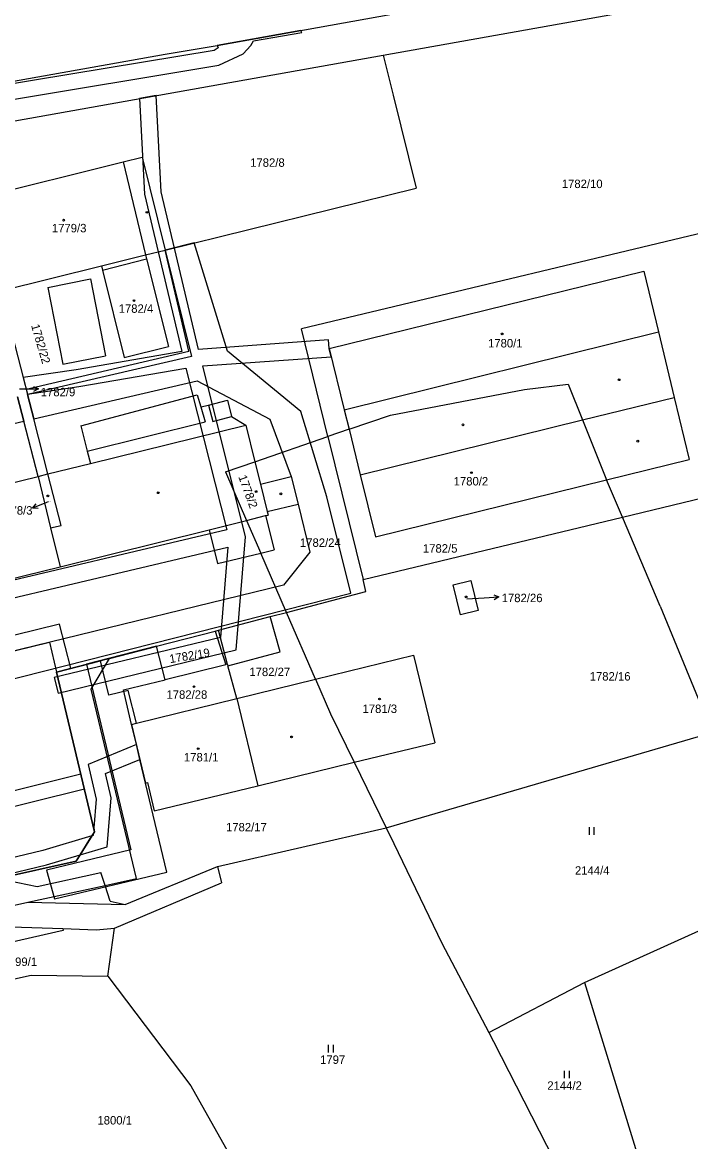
# Model space of a CAD drawing. Extents: x -785744 to -782822, y -1067550 to -1063910.
# Drawn here: x -783995.4 to -783860.9, y -1064709 to -1064483.7 of the extents above; entities that cross this region are included whole.
import ezdxf

# ---------------------------------------------------------------- set-up
doc = ezdxf.new("R2010")
doc.units = 0
for name, color, linetype in [('Hranice parcel', 7, 'Continuous'), ('Parcelní čísla', 7, 'Continuous'), ('Pop_ČP_popisy', 7, 'Continuous'), ('Vnitřní kresba', 7, 'Continuous'), ('Věcná břemena k části', 7, 'Continuous'), ('Značky budov', 7, 'Continuous'), ('Značky kultur', 7, 'Continuous')]:
    doc.layers.add(name, color=color, linetype=linetype)

msp = doc.modelspace()

# ---------------------------------------------------------------- linework, layer by layer
at = {"layer": 'Hranice parcel'}
for p, q in [((-783867.02, -1064601.22), (-783874.64, -1064583.29)), ((-783908.68, -1064596.94), (-783905.18, -1064596.08)), ((-783907.2, -1064602.96), (-783908.68, -1064596.94)), ((-783905.18, -1064596.08), (-783903.7, -1064602.07)), ((-783903.7, -1064602.07), (-783907.2, -1064602.96)), ((-783955.95, -1064606.09), (-783945.51, -1064603.34)), ((-783945.51, -1064603.34), (-783942.24, -1064602.48)), ((-783943.55, -1064610.4), (-783945.51, -1064603.34)), ((-783968.43, -1064609.31), (-783956.6, -1064606.26)), ((-783956.6, -1064606.26), (-783955.95, -1064606.09)), ((-783977.87, -1064611.75), (-783969.54, -1064609.6)), ((-783969.54, -1064609.6), (-783968.43, -1064609.31)), ((-783954.04, -1064613.25), (-783943.55, -1064610.4)), ((-783988.53, -1064614.49), (-783979.69, -1064612.21)), ((-783979.69, -1064612.21), (-783979.06, -1064612.05)), ((-783978, -1064619.12), (-783979.69, -1064612.21)), ((-783952.23, -1064619.83), (-783954.04, -1064613.25)), ((-783980.86, -1064646.62), (-783988.53, -1064614.49)), ((-783974.14, -1064618.21), (-783978, -1064619.12)), ((-783972.44, -1064624.78), (-783974.14, -1064618.21)), ((-783972.44, -1064624.78), (-783952.23, -1064619.83)), ((-783973.41, -1064625.02), (-783972.44, -1064624.78)), ((-783984.58, -1064652.56), (-783980.86, -1064646.62)), ((-784000.29, -1064656.02), (-783984.58, -1064652.56)), ((-783987.16, -1064666.48), (-784026.72, -1064675.47)), ((-783997.67, -1064665.74), (-783987.25, -1064666.14)), ((-783987.25, -1064666.14), (-783987.16, -1064666.48)), ((-783987.25, -1064666.14), (-783980.58, -1064666.39))]:
    msp.add_line(p, q, dxfattribs=at)
for points in [[(-783922.76, -1064490.31), (-783860.63, -1064479.26)], [(-783956.22, -1064488.38), (-783921.06, -1064482.08)], [(-783966.66, -1064490.09), (-783956.22, -1064488.38)], [(-784007.49, -1064505.39), (-783922.76, -1064490.31)], [(-784004.05, -1064496.75), (-783966.66, -1064490.09)], [(-783922.76, -1064490.31), (-783920.77, -1064498.4)], [(-783920.77, -1064498.4), (-783916.17, -1064517.06)], [(-784004.21, -1064519.02), (-783975.09, -1064511.82)], [(-783975.09, -1064511.82), (-783971.27, -1064510.88)], [(-783971.27, -1064510.88), (-783966.67, -1064529.55)], [(-783966.67, -1064529.55), (-783916.17, -1064517.06)], [(-783847.24, -1064523.4), (-783939.25, -1064545.39)], [(-783970.59, -1064530.52), (-783966.67, -1064529.55)], [(-783961.9, -1064549.91), (-783966.67, -1064529.55)], [(-783979.49, -1064532.72), (-783970.59, -1064530.52)], [(-783970.59, -1064530.52), (-783970.39, -1064531.34)], [(-783970.39, -1064531.34), (-783966.02, -1064548.99)], [(-783999.71, -1064537.73), (-783979.49, -1064532.72)], [(-783979.49, -1064532.72), (-783979.28, -1064533.58)], [(-783979.28, -1064533.58), (-783974.92, -1064551.2)], [(-783933.67, -1064549.35), (-783870.34, -1064533.79)], [(-783870.34, -1064533.79), (-783867.4, -1064545.98)], [(-783999.71, -1064537.73), (-783994.63, -1064557.57)], [(-783933.9, -1064567.09), (-783939.25, -1064545.39)], [(-783867.4, -1064545.98), (-783864.22, -1064559.2)], [(-783994.63, -1064557.57), (-783961.9, -1064549.91)], [(-783974.92, -1064551.2), (-783966.02, -1064548.99)], [(-783933.67, -1064549.35), (-783930.62, -1064561.71)], [(-783894.37, -1064557.64), (-783885.59, -1064556.51)], [(-783885.59, -1064556.51), (-783882.68, -1064563.74)], [(-783996.37, -1064559.12), (-783995.12, -1064564)], [(-783994.63, -1064557.57), (-783994.35, -1064558.65)], [(-783993.1, -1064563.53), (-783994.35, -1064558.65)], [(-783983.64, -1064564.91), (-783960.2, -1064558.7)], [(-783960.2, -1064558.7), (-783959.49, -1064561.13)], [(-783921.33, -1064562.76), (-783894.37, -1064557.64)], [(-783864.22, -1064559.2), (-783861.22, -1064571.7)], [(-783959.49, -1064561.13), (-783957.94, -1064560.74)], [(-783957.94, -1064560.74), (-783954.15, -1064559.78)], [(-783954.15, -1064559.78), (-783953.31, -1064563.02)], [(-783930.62, -1064561.71), (-783929.66, -1064565.63)], [(-783990.25, -1064574.62), (-783993.1, -1064563.53)], [(-783953.31, -1064563.02), (-783950.42, -1064564.78)], [(-783929.66, -1064565.63), (-783921.33, -1064562.76)], [(-783882.68, -1064563.74), (-783877.82, -1064575.8)], [(-783992.25, -1064575.12), (-783995.12, -1064564)], [(-783983.64, -1064564.91), (-783982.33, -1064570.03)], [(-783950.42, -1064564.78), (-783948.6, -1064572.16)], [(-783929.66, -1064565.63), (-783933.9, -1064567.09)], [(-783929.66, -1064565.63), (-783927.42, -1064574.76)], [(-783948.6, -1064572.16), (-783933.9, -1064567.09)], [(-783933.9, -1064567.09), (-783926.81, -1064595.89)], [(-783982.33, -1064570.03), (-783981.69, -1064572.51)], [(-783990.25, -1064574.62), (-783981.69, -1064572.51)], [(-783954.54, -1064574.21), (-783948.6, -1064572.16)], [(-783948.6, -1064572.16), (-783947.48, -1064576.67)], [(-783877.82, -1064575.8), (-783861.22, -1064571.7)], [(-784013.59, -1064580.35), (-783992.25, -1064575.12)], [(-783992.25, -1064575.12), (-783990.25, -1064574.62)], [(-783992.25, -1064575.12), (-783989.72, -1064585.48)], [(-783987.59, -1064584.99), (-783990.25, -1064574.62)], [(-783954.54, -1064574.21), (-783950.29, -1064583.97)], [(-783947.48, -1064576.67), (-783941.29, -1064575.14)], [(-783941.29, -1064575.14), (-783939.92, -1064580.67)], [(-783927.42, -1064574.76), (-783924.34, -1064587.3)], [(-783874.64, -1064583.29), (-783832.19, -1064573.03)], [(-783924.34, -1064587.3), (-783877.82, -1064575.8)], [(-783874.64, -1064583.29), (-783877.82, -1064575.8)], [(-783946.11, -1064582.2), (-783939.92, -1064580.67)], [(-783950.29, -1064583.97), (-783947.43, -1064590.54)], [(-783946.45, -1064583.01), (-783945.94, -1064582.88)], [(-783946.45, -1064583.01), (-783944.74, -1064589.88)], [(-783946.11, -1064582.2), (-783945.94, -1064582.88)], [(-783926.81, -1064595.89), (-783874.64, -1064583.29)], [(-783989.72, -1064585.48), (-783987.59, -1064584.99)], [(-783987.81, -1064593.29), (-783957.83, -1064585.84)], [(-783957.83, -1064585.84), (-783956.14, -1064592.67)], [(-783956.14, -1064592.67), (-783947.43, -1064590.54)], [(-783947.43, -1064590.54), (-783944.74, -1064589.88)], [(-783942.24, -1064602.48), (-783947.43, -1064590.54)], [(-784074.76, -1064614.62), (-783987.81, -1064593.29)], [(-783942.24, -1064602.48), (-783926.31, -1064598.3), (-783926.81, -1064595.89)], [(-783867.02, -1064601.22), (-783856.62, -1064626.65)], [(-783936.39, -1064615.94), (-783942.24, -1064602.48)], [(-783956.6, -1064606.26), (-783954.47, -1064613.04)], [(-783966.69, -1064616.04), (-783968.43, -1064609.31)], [(-783936.39, -1064615.94), (-783916.72, -1064611.11)], [(-783916.72, -1064611.11), (-783912.42, -1064628.72)], [(-783979.06, -1064612.05), (-783977.87, -1064611.75)], [(-783954.47, -1064613.04), (-783966.69, -1064616.04)], [(-783952.23, -1064619.83), (-783936.39, -1064615.94)], [(-783936.39, -1064615.94), (-783933.36, -1064622.89)], [(-783933.36, -1064622.89), (-783928.62, -1064632.65)], [(-783973.41, -1064625.02), (-783970.59, -1064636.84)], [(-783922.2, -1064645.87), (-783856.62, -1064626.65)], [(-783928.62, -1064632.65), (-783912.42, -1064628.72)], [(-783948.04, -1064637.37), (-783928.62, -1064632.65)], [(-783928.62, -1064632.65), (-783922.2, -1064645.87)], [(-783970.59, -1064636.84), (-783970.2, -1064636.74)], [(-783970.2, -1064636.74), (-783968.86, -1064642.43)], [(-783968.86, -1064642.43), (-783948.04, -1064637.37)], [(-783956.15, -1064653.6), (-783922.2, -1064645.87)], [(-783922.2, -1064645.87), (-783920.68, -1064649.03)], [(-783920.68, -1064649.03), (-783910.97, -1064669.07)], [(-783974.71, -1064661.26), (-783956.15, -1064653.6)], [(-783956.15, -1064653.6), (-783955.31, -1064656.93)], [(-783976.84, -1064666.07), (-783955.31, -1064656.93)], [(-784035.1, -1064669.84), (-783994.28, -1064660.84)], [(-783994.28, -1064660.84), (-783974.71, -1064661.26)], [(-783882.27, -1064676.98), (-783843.25, -1064659.32)], [(-783980.58, -1064666.39), (-783976.84, -1064666.07)], [(-783978.22, -1064675.73), (-783976.84, -1064666.07)], [(-783910.97, -1064669.07), (-783901.52, -1064687.07)], [(-784023.02, -1064681.98), (-783993.6, -1064675.51)], [(-783993.6, -1064675.51), (-783978.22, -1064675.73)], [(-783978.22, -1064675.73), (-783961.47, -1064697.77)], [(-783901.52, -1064687.07), (-783882.27, -1064676.98)], [(-783882.27, -1064676.98), (-783871.76, -1064711.23)], [(-783901.52, -1064687.07), (-783900.59, -1064688.84)], [(-783900.59, -1064688.84), (-783886.82, -1064715.77)], [(-783961.47, -1064697.77), (-783947.28, -1064723.04)]]:
    msp.add_lwpolyline(points, dxfattribs=at)
at = {"layer": 'Pop_ČP_popisy'}
for p, q in [((-783995.16, -1064557.5), (-783992.16, -1064557.5)), ((-783990.56, -1064580.38), (-783993.34, -1064581.5)), ((-783902.5, -1064599.54), (-783899.5, -1064599.38))]:
    msp.add_line(p, q, dxfattribs=at)
for points in [[(-783993.16, -1064557), (-783992.16, -1064557.5), (-783993.16, -1064558)], [(-783995.97, -1064557.5), (-783995.16, -1064557.5)], [(-783992.23, -1064581.59), (-783993.34, -1064581.5), (-783992.6, -1064580.66)], [(-783990.21, -1064580.24), (-783990.56, -1064580.38)], [(-783905.94, -1064599.73), (-783902.5, -1064599.54)], [(-783900.53, -1064598.93), (-783899.5, -1064599.38), (-783900.48, -1064599.93)]]:
    msp.add_lwpolyline(points, dxfattribs=at)
at = {"layer": 'Vnitřní kresba'}
for p, q in [((-783954.12, -1064612.96), (-783955.95, -1064606.09)), ((-783954.12, -1064612.96), (-783954.04, -1064613.25)), ((-784000.29, -1064656.02), (-783992.42, -1064657.64)), ((-783978.76, -1064657.42), (-783979.58, -1064654.85)), ((-783977.75, -1064660.6), (-783978.76, -1064657.42))]:
    msp.add_line(p, q, dxfattribs=at)
for points in [[(-783975.09, -1064511.82), (-783970.59, -1064530.52)], [(-783979.28, -1064533.58), (-783970.39, -1064531.34)], [(-783990.3, -1064537.06), (-783981.71, -1064535.37)], [(-783981.71, -1064535.37), (-783978.68, -1064550.85)], [(-783990.3, -1064537.06), (-783987.24, -1064552.5)], [(-783930.62, -1064561.71), (-783867.4, -1064545.98)], [(-783987.24, -1064552.5), (-783978.68, -1064550.85)], [(-783882.68, -1064563.74), (-783864.22, -1064559.2)], [(-783959.49, -1064561.13), (-783958.63, -1064564.12)], [(-783957.94, -1064560.74), (-783957.1, -1064564.05)], [(-783957.1, -1064564.05), (-783953.31, -1064563.02)], [(-783927.42, -1064574.76), (-783882.68, -1064563.74)], [(-783982.33, -1064570.03), (-783958.63, -1064564.12)], [(-783981.69, -1064572.51), (-783950.42, -1064564.78)], [(-783947.48, -1064576.67), (-783946.11, -1064582.2)], [(-783957.83, -1064585.84), (-783950.29, -1064583.97)], [(-783950.29, -1064583.97), (-783946.45, -1064583.01)], [(-783989.72, -1064585.48), (-783987.81, -1064593.29)], [(-783952.23, -1064619.83), (-783948.04, -1064637.37)], [(-783992.42, -1064657.64), (-783979.58, -1064654.85)], [(-783977.75, -1064660.6), (-783974.71, -1064661.26)]]:
    msp.add_lwpolyline(points, dxfattribs=at)
at = {"layer": 'Věcná břemena k části'}
for points in [[(-783939.37, -1064485.36), (-783956.22, -1064488.38)], [(-783948.87, -1064487.45), (-783939.17, -1064485.77)], [(-783939.17, -1064485.77), (-783939.37, -1064485.36)], [(-783956.77, -1064489.35), (-784000.36, -1064496.55)], [(-783956.02, -1064488.84), (-783956.77, -1064489.35)], [(-783956.22, -1064488.38), (-783956.02, -1064488.84)], [(-783950.97, -1064490.06), (-783949.45, -1064488.36)], [(-783949.45, -1064488.36), (-783948.87, -1064487.45)], [(-783955.83, -1064492.35), (-783950.97, -1064490.06)], [(-783999.82, -1064499.63), (-783955.83, -1064492.35)], [(-783968.47, -1064498.44), (-783971.84, -1064499.05)], [(-783967.44, -1064517.83), (-783968.47, -1064498.44)], [(-783971.84, -1064499.05), (-783970.82, -1064518.31)], [(-783970.82, -1064518.31), (-783963.32, -1064549.98)], [(-783959.93, -1064549.55), (-783967.44, -1064517.83)], [(-783960.85, -1064528.11), (-783966.67, -1064529.55)], [(-783966.67, -1064529.55), (-783961.39, -1064550.99)], [(-783954.09, -1064549.93), (-783960.85, -1064528.11)], [(-783933.79, -1064547.65), (-783959.93, -1064549.55)], [(-783933.67, -1064549.35), (-783933.79, -1064547.65)], [(-783963.32, -1064549.98), (-783984.58, -1064553.68)], [(-783939.35, -1064562.04), (-783954.09, -1064549.93)], [(-783933.26, -1064551.02), (-783933.67, -1064549.35)], [(-783961.39, -1064550.99), (-783994.35, -1064558.65)], [(-783959.11, -1064552.87), (-783933.26, -1064551.02)], [(-783984.58, -1064553.68), (-783995.22, -1064555.23)], [(-783984.04, -1064557.04), (-783962.51, -1064553.29)], [(-783962.51, -1064553.29), (-783954.25, -1064585.88)], [(-783950.49, -1064587.28), (-783959.11, -1064552.87)], [(-783995.22, -1064555.23), (-783994.37, -1064558.54)], [(-783994.37, -1064558.54), (-783984.04, -1064557.04)], [(-783993.1, -1064563.53), (-783960.19, -1064555.84)], [(-783960.19, -1064555.84), (-783945.57, -1064563.58)], [(-783995.12, -1064564), (-783996.37, -1064559.12)], [(-783994.35, -1064558.65), (-783993.1, -1064563.53)], [(-783945.57, -1064563.58), (-783941.29, -1064575.14)], [(-783934.12, -1064579.24), (-783939.35, -1064562.04)], [(-784040.34, -1064574.56), (-783995.12, -1064564)], [(-783941.29, -1064575.14), (-783939.92, -1064580.67)], [(-783929.29, -1064598.61), (-783934.12, -1064579.24)], [(-783939.92, -1064580.67), (-783937.52, -1064590.37)], [(-783954.25, -1064585.88), (-784007.11, -1064598.37)], [(-783952.35, -1064610.04), (-783950.49, -1064587.28)], [(-784006.31, -1064601.67), (-783954.06, -1064589.33)], [(-783954.06, -1064589.33), (-783955.55, -1064607.52)], [(-783937.52, -1064590.37), (-783942.85, -1064596.97)], [(-783942.85, -1064596.97), (-784042.87, -1064621.41)], [(-784035.63, -1064625.57), (-783929.29, -1064598.61)], [(-783987.92, -1064604.86), (-784059.09, -1064622.35)], [(-783985.63, -1064613.74), (-783987.92, -1064604.86)], [(-784057.92, -1064625.12), (-783989.97, -1064608.45)], [(-783989.97, -1064608.45), (-783988.53, -1064614.49)], [(-783955.55, -1064607.52), (-783988.97, -1064615.6)], [(-783988.19, -1064618.71), (-783952.35, -1064610.04)], [(-783968.43, -1064609.31), (-783982.46, -1064612.93)], [(-783966.69, -1064616.04), (-783968.43, -1064609.31)], [(-783977.87, -1064611.75), (-783988.53, -1064614.49)], [(-783982.46, -1064612.93), (-783973.55, -1064650.3)], [(-783981.53, -1064617.96), (-783977.87, -1064611.75)], [(-783988.97, -1064615.6), (-783988.19, -1064618.71)], [(-783988.53, -1064614.49), (-783985.63, -1064613.74)], [(-783988.53, -1064614.49), (-783980.86, -1064646.62)], [(-783972.45, -1064656.03), (-783981.53, -1064617.96)], [(-783975.06, -1064618.1), (-783966.69, -1064616.04)], [(-783973.41, -1064625.02), (-783975.06, -1064618.1)], [(-783972.44, -1064629.1), (-783973.41, -1064625.02)], [(-783972.44, -1064629.1), (-783982.17, -1064633.12)], [(-783971.73, -1064632.06), (-783972.44, -1064629.1)], [(-783971.73, -1064632.06), (-783972.44, -1064629.1)], [(-783982.17, -1064633.12), (-783980.55, -1064640.06)], [(-783978.67, -1064634.92), (-783971.73, -1064632.06)], [(-783970.59, -1064636.84), (-783971.73, -1064632.06)], [(-783983.62, -1064635.06), (-784047.71, -1064651)], [(-783982.92, -1064637.98), (-783983.62, -1064635.06)], [(-783977.52, -1064639.84), (-783978.67, -1064634.92)], [(-784046.94, -1064653.89), (-783982.92, -1064637.98)], [(-783966.32, -1064654.75), (-783970.59, -1064636.84)], [(-783980.55, -1064640.06), (-783981.04, -1064645.87)], [(-783978.35, -1064649.7), (-783977.52, -1064639.84)], [(-783980.86, -1064646.62), (-783984.58, -1064652.56)], [(-783981.14, -1064647.07), (-783981.17, -1064647.41)], [(-783980.86, -1064646.62), (-783981.14, -1064647.07)], [(-783981.04, -1064645.87), (-783980.86, -1064646.62)], [(-783981.4, -1064647.48), (-783991.29, -1064650.39)], [(-783981.4, -1064647.48), (-783983.79, -1064651.31)], [(-783983.79, -1064651.31), (-783981.4, -1064647.48)], [(-783981.17, -1064647.41), (-783981.4, -1064647.48)], [(-783991.29, -1064650.39), (-784019.79, -1064657.25)], [(-783973.55, -1064650.3), (-783990.52, -1064654.35)], [(-783990.52, -1064653.29), (-783983.79, -1064651.31)], [(-783983.79, -1064651.31), (-783978.35, -1064649.7)], [(-784019, -1064660.15), (-783990.52, -1064653.29)], [(-783984.58, -1064652.56), (-784000.29, -1064656.02)], [(-783990.52, -1064654.35), (-783988.92, -1064660.11)], [(-783988.92, -1064660.11), (-783966.32, -1064654.75)], [(-783978.76, -1064657.42), (-783972.45, -1064656.03)], [(-783994.28, -1064660.84), (-783978.76, -1064657.42)], [(-784035.1, -1064669.84), (-783994.28, -1064660.84)]]:
    msp.add_lwpolyline(points, dxfattribs=at)
at = {"layer": 'Značky budov'}
for centre in [(-783987.09, -1064523.53), (-783970.33, -1064521.95), (-783972.94, -1064539.72), (-783898.86, -1064546.42), (-783875.32, -1064555.65), (-783906.73, -1064564.73), (-783871.56, -1064568.01), (-783905.04, -1064574.35), (-783990.27, -1064579.03), (-783968.06, -1064578.4), (-783948.37, -1064578.16), (-783943.37, -1064578.62), (-783906.09, -1064599.37), (-783960.85, -1064617.42), (-783923.51, -1064619.92), (-783941.23, -1064627.55), (-783960, -1064629.9)]:
    msp.add_circle(centre, 0.175, dxfattribs=at)
at = {"layer": 'Značky kultur'}
for p, q in [((-783881.3, -1064647.24), (-783881.3, -1064645.74)), ((-783880.3, -1064647.24), (-783880.3, -1064645.74)), ((-783933.81, -1064691.05), (-783933.81, -1064689.55)), ((-783932.81, -1064691.05), (-783932.81, -1064689.55)), ((-783886.28, -1064696.23), (-783886.28, -1064694.73)), ((-783885.28, -1064696.23), (-783885.28, -1064694.73))]:
    msp.add_line(p, q, dxfattribs=at)

# ---------------------------------------------------------------- texts
at = {"layer": 'Parcelní čísla'}
for s, height, p in [('1782/8', 1.7, (-783949.56, -1064512.79)), ('1782/10', 1.7, (-783886.85, -1064517.07)), ('1779/3', 1.7, (-783989.46, -1064525.98)), ('1782/4', 1.7, (-783976.02, -1064542.18)), ('1780/1', 1.7, (-783901.69, -1064549.15)), ('1780/2', 1.7, (-783908.61, -1064576.93)), ('1778/3', 0.1, (-783990.21, -1064580.24)), ('1782/24', 1.7, (-783939.54, -1064589.29)), ('1782/5', 1.7, (-783914.8, -1064590.45)), ('1782/26', 0.1, (-783905.94, -1064599.73)), ('1782/27', 1.7, (-783949.72, -1064615.3)), ('1782/16', 1.7, (-783881.23, -1064616.2)), ('1782/28', 1.7, (-783966.4, -1064619.87)), ('1781/3', 1.7, (-783926.95, -1064622.73)), ('1781/1', 1.7, (-783962.89, -1064632.48)), ('1782/17', 1.7, (-783954.42, -1064646.56)), ('2144/4', 1.7, (-783884.2, -1064655.28)), ('1799/1', 1.7, (-783999.39, -1064673.65)), ('1797', 1.7, (-783935.49, -1064693.36)), ('2144/2', 1.7, (-783889.76, -1064698.57)), ('1800/1', 1.7, (-783980.29, -1064705.56))]:
    msp.add_text(s, height=height, dxfattribs=at).set_placement(p)
for s, rotation, p in [('1782/22', 286.2436, (-783993.66, -1064544.72)), ('1778/2', 290.0911, (-783951.97, -1064575.18)), ('1782/19', 9.5897, (-783965.67, -1064612.71))]:
    msp.add_text(s, height=1.7, rotation=rotation, dxfattribs=at).set_placement(p)
at = {"layer": 'Pop_ČP_popisy'}
for s, p in [('1782/9', (-783991.7, -1064558.98)), ('1778/3', (-784000.31, -1064582.8)), ('1782/26', (-783898.94, -1064600.42))]:
    msp.add_text(s, height=1.7, dxfattribs=at).set_placement(p)

doc.saveas('drawing.dxf')
